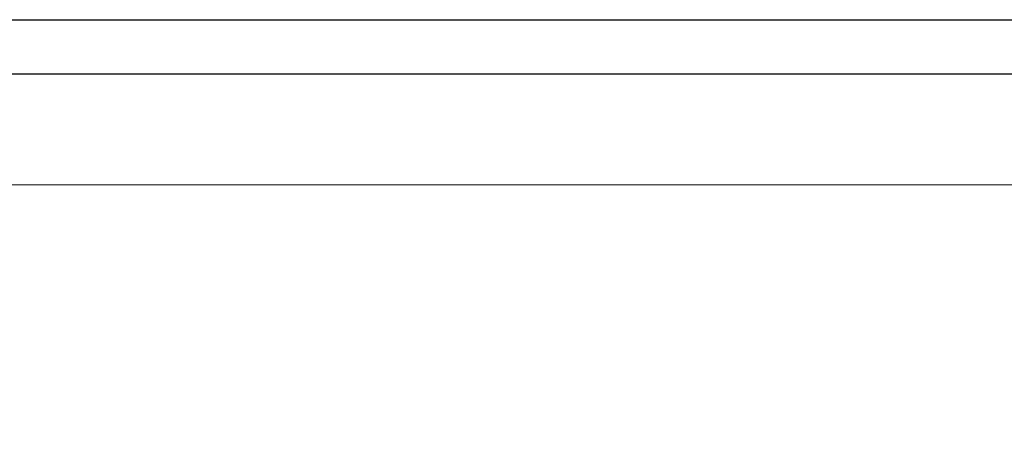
# Model space of a CAD drawing. Header units: millimetres. Extents: x -424979 to 718034, y -72486 to 344972.
# Tile 277 of 278: x 538695 to 611381, y 174200 to 205938. Entities that reach past the tile are written whole.
import ezdxf
from ezdxf.xclip import XClip

# ---------------------------------------------------------------- set-up
doc = ezdxf.new("R2010")
doc.units = ezdxf.units.MM
doc.header["$MEASUREMENT"] = 0
doc.header["$XCLIPFRAME"] = 0
doc.layers.add('Rysunki i obrazki', color=7, linetype='Continuous')
doc.layers.add('SKAN - RZUT_7_0_Nr_pióra__1', color=7, linetype='Continuous', lineweight=13)
picture_1 = doc.add_image_def('image7.tif', size_in_pixel=(14115, 7016))

# ---------------------------------------------------------------- blocks, each defined once
blk = doc.blocks.new('Rysunek_7_7', base_point=(-247133.118524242, 120862.6709692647))
at = {"layer": 'SKAN - RZUT_7_0_Nr_pióra__1', "color": 7, "lineweight": 13}
image = blk.add_image(picture_1, insert=(-306883.0907464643, 91162.66263593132), size_in_units=(119499.94444444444, 59400.01666666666), dxfattribs=at)
image.set_boundary_path([(-0.5, -0.5), (14114.5, 7015.5)])

msp = doc.modelspace()

# ---------------------------------------------------------------- linework, layer by layer
msp.add_lwpolyline([(656833.1931956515, 87137.83271976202), (488833.1931956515, 87137.83271976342), (488833.1931956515, 205937.8327197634), (656833.1931956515, 205937.8327197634), (656833.1931956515, 87137.83271976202)])
msp.add_lwpolyline([(652833.1931956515, 91137.83271976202), (492833.1931956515, 91137.83271976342), (492833.1931956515, 201937.8327197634), (652833.1931956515, 201937.8327197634)], close=True)

# ---------------------------------------------------------------- block references
at = {"layer": 'Rysunki i obrazki', "color": 151, "linetype": 'Continuous', "lineweight": 20, "true_color": 0x80c2ff}
ref = msp.add_blockref('Rysunek_7_7', (578150.8174826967, 164030.1084280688), dxfattribs=at)
XClip(ref).set_block_clipping_path([(-306883.0907464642, 91162.66263593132), (-187383.1463020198, 150562.679302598)])

doc.saveas('drawing.dxf')
